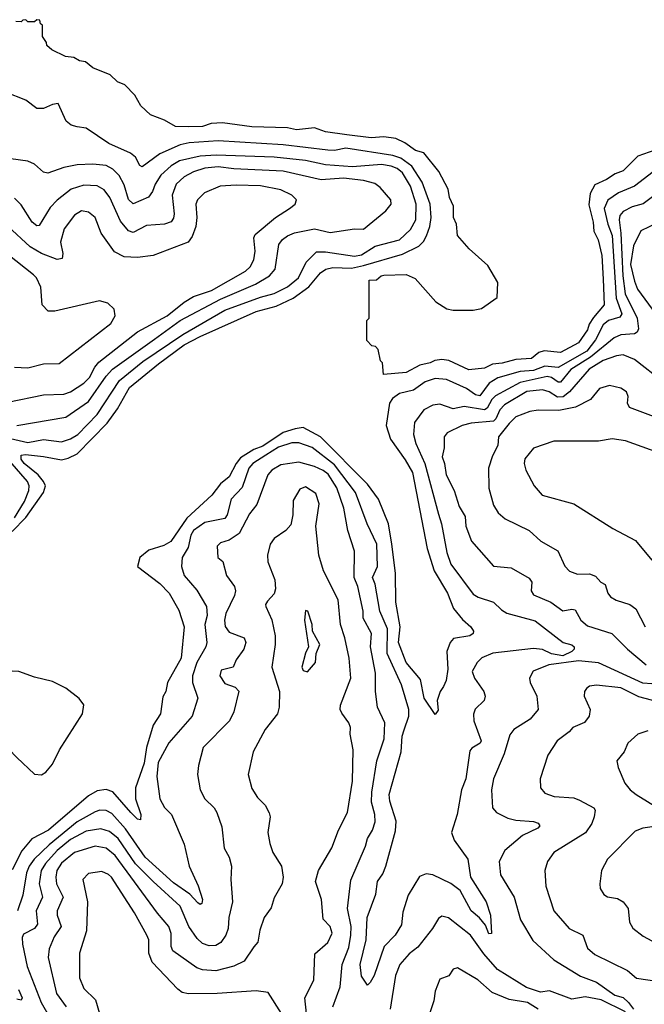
# Model space of a CAD drawing. Extents: x 1246230 to 1426786, y 660032 to 763141.
# Tile 266 of 566: x 1324778 to 1327569, y 750956 to 755360. Entities that reach past the tile are written whole.
import ezdxf

# ---------------------------------------------------------------- set-up
doc = ezdxf.new("R2010")
doc.units = 0

msp = doc.modelspace()

# ---------------------------------------------------------------- linework, layer by layer
at = {"layer": '0CON10XD'}
for points in [[(1327642.5, 754785), (1327540.5, 754749.5), (1327475, 754684.3), (1327438.8, 754671.2), (1327400, 754645), (1327348.8, 754621.2), (1327327.5, 754582.5), (1327321.7, 754531.7), (1327341.2, 754455), (1327343.6, 754413.6), (1327363.3, 754375), (1327380, 754305), (1327385, 754200), (1327390, 754085), (1327342.3, 754027.7), (1327322.3, 753997.7), (1327315, 753973.3), (1327275, 753914.3), (1327195, 753871.2), (1327121.7, 753878.3), (1327098.3, 753871.7), (1327065, 753844.4), (1326995, 753840), (1326935, 753823.3), (1326890.8, 753819.2), (1326855, 753800.8), (1326785, 753794.4), (1326696.2, 753836.2), (1326665, 753840), (1326633.6, 753836.4), (1326612.5, 753825), (1326565.6, 753814.4), (1326505, 753782.5), (1326403.3, 753773.3), (1326400, 753825), (1326390, 753835), (1326380, 753885), (1326368.3, 753898.3), (1326351.7, 753901.7), (1326330, 753925), (1326330, 754015), (1326340, 754025), (1326340, 754195), (1326373.3, 754196.7), (1326394, 754215), (1326405, 754217.1), (1326505, 754220), (1326545, 754202.5), (1326637.7, 754097.7), (1326687.1, 754067.1), (1326715, 754061.2), (1326805, 754061.2), (1326842.3, 754067.7), (1326912.3, 754117.7), (1326914.2, 754184.2), (1326870, 754260), (1326787.5, 754335), (1326734, 754395), (1326730, 754445), (1326716.7, 754475), (1326716.4, 754526.4), (1326698.8, 754565), (1326692.5, 754602.5), (1326650.7, 754680.7), (1326583.9, 754763.9), (1326547.5, 754775), (1326499.5, 754809.5), (1326459.3, 754829.3), (1326405, 754836.7), (1326348.3, 754831.7), (1326240, 754845), (1326145, 754858.8), (1326095, 754876.7), (1326015, 754867.5), (1325975, 754876.7), (1325815, 754881.4), (1325685, 754898.8), (1325633.6, 754896.4), (1325595, 754881.9), (1325531.2, 754881.2), (1325475, 754882), (1325425, 754910), (1325362.5, 754935), (1325320, 754975), (1325292.7, 755022.7), (1325248.8, 755068.8), (1325215, 755082), (1325182.9, 755112.9), (1325105, 755144), (1325072, 755172), (1325045, 755176.7), (1325020.7, 755190.7), (1324982.5, 755195), (1324922.5, 755225), (1324900, 755245), (1324898.3, 755258.3), (1324880, 755285), (1324880, 755335), (1324871.7, 755341.7), (1324868.3, 755358.3), (1324855, 755360), (1324845, 755350), (1324815, 755350), (1324805, 755360), (1324791.7, 755358.3), (1324785, 755350), (1324761.7, 755351.7)], [(1324745, 753070.7), (1324805, 753134.3), (1324885.2, 753245), (1324893.5, 753275), (1324884.9, 753295), (1324861.4, 753325), (1324798.6, 753375), (1324784.2, 753395), (1324785, 753412.9), (1324804, 753416), (1324885, 753406.9), (1324965, 753392.2), (1324995, 753398.7), (1325035, 753417.7), (1325169.1, 753555), (1325215, 753618.9), (1325268.9, 753715), (1325398.4, 753821.6), (1325513.7, 753906.3), (1325585, 753943.1), (1325834.9, 754055.1), (1325925, 754079.2), (1325999.8, 754115), (1326070.7, 754165), (1326121.8, 754228.2), (1326146, 754244), (1326177.7, 754252.3), (1326260.8, 754249.2), (1326315, 754260.8), (1326489.2, 754310.8), (1326562.6, 754347.4), (1326582.5, 754367.5), (1326596, 754394), (1326610.7, 754435), (1326616.6, 754475), (1326611.8, 754535), (1326576.6, 754633.4), (1326531.1, 754705), (1326480.9, 754740.9), (1326445, 754752.3), (1326235.9, 754785.9), (1326185, 754775.2), (1326155, 754775.8), (1325955, 754799.9), (1325665, 754817.5), (1325535, 754808.6), (1325495, 754800.6), (1325405, 754760.2), (1325325, 754702.2), (1325315, 754708.6), (1325295.3, 754745.3), (1325272.9, 754762.9), (1325177, 754807), (1325075, 754874.3), (1325035, 754881.5), (1325007.6, 754887.6), (1324986.6, 754906.6), (1324950, 754985), (1324925, 754980.8), (1324885, 754962.9), (1324855, 754962.5), (1324805, 755000.8), (1324715, 755035.6)], [(1324718.2, 753491.8), (1324815, 753469.3), (1324885, 753481.9), (1324965, 753471.4), (1325005, 753484.8), (1325037.4, 753505), (1325125.1, 753594.9), (1325223.7, 753746.3), (1325328.8, 753831.2), (1325507.9, 753952.1), (1325695, 754060.9), (1325855, 754119.3), (1325915, 754135.2), (1325975, 754164.8), (1326023.4, 754205), (1326058.3, 754275), (1326105, 754322.4), (1326145, 754322.1), (1326275, 754301.9), (1326305, 754309.1), (1326366.7, 754346.7), (1326475.5, 754375), (1326525, 754421.6), (1326548.1, 754465), (1326550.6, 754535), (1326525, 754616), (1326488.4, 754675), (1326465, 754694.5), (1326438.9, 754705), (1326395, 754712.6), (1326265, 754701.6), (1326145, 754710.8), (1326055, 754730), (1325915, 754745.7), (1325655.9, 754754.1), (1325585, 754750), (1325491.9, 754728.1), (1325455, 754706.5), (1325408.9, 754665), (1325383.3, 754625), (1325371.5, 754591.5), (1325354.4, 754565.6), (1325285, 754536.7), (1325265, 754555.4), (1325245, 754621.1), (1325222.6, 754662.6), (1325195, 754692.2), (1325165, 754707.2), (1325105, 754714.3), (1325035, 754711.4), (1324975, 754698.7), (1324903.6, 754673.6), (1324885, 754678.1), (1324845, 754714.3), (1324815, 754727.8), (1324695, 754743.3)], [(1327629.1, 754695), (1327525, 754615.7), (1327453.9, 754586.1), (1327406.5, 754553.5), (1327390.6, 754515), (1327406.2, 754445), (1327425.1, 754395.1), (1327443.3, 754115), (1327468.9, 754045), (1327459.7, 754030.3), (1327410, 754015), (1327385, 753995.5), (1327351.4, 753928.6), (1327311.9, 753878.1), (1327185, 753803.8), (1327125, 753810.4), (1327075, 753791.5), (1327015, 753786.7), (1326915, 753758.9), (1326876.3, 753733.7), (1326835, 753678.5), (1326815, 753682.3), (1326775, 753710.8), (1326685, 753751.4), (1326634.4, 753755.6), (1326589.6, 753740.4), (1326537.3, 753702.7), (1326475, 753688.6), (1326444.8, 753665.2), (1326430.9, 753645), (1326415.7, 753545), (1326435, 753484.5), (1326501.2, 753391.2), (1326533.3, 753335), (1326599, 752995), (1326629.7, 752895), (1326690.5, 752795), (1326717.2, 752727.2), (1326757, 752677), (1326794.7, 752644.7), (1326806.4, 752625), (1326804.4, 752615), (1326789.2, 752605), (1326716.9, 752593.1), (1326701.9, 752575), (1326686.4, 752535), (1326690.8, 752455), (1326684.4, 752405), (1326671.7, 752378.3), (1326657.1, 752355), (1326644.2, 752315), (1326648.3, 752271.7), (1326635, 752252.5), (1326585.3, 752325), (1326569.5, 752409.5), (1326505.8, 752485.8), (1326470.6, 752575), (1326478.9, 752645), (1326458.7, 752755), (1326458.1, 752885), (1326440.6, 753015), (1326426.4, 753105), (1326381, 753215), (1326332.6, 753282.6), (1326122.6, 753495), (1326045, 753535.7), (1326009.5, 753530.5), (1325955, 753514.1), (1325865, 753452.3), (1325825, 753437.8), (1325765, 753400.7), (1325745.1, 753375), (1325715, 753315.3), (1325675, 753284.7), (1325636.7, 753233.3), (1325525, 753131), (1325453.2, 753026.8), (1325421.6, 753008.4), (1325355, 752988.3), (1325314.6, 752955), (1325304.2, 752915), (1325405, 752838.8), (1325445.9, 752795), (1325489.4, 752719.4), (1325513.8, 752645), (1325499.7, 752505), (1325439.2, 752395), (1325430.8, 752355), (1325417.9, 752332.1), (1325407.5, 752255), (1325374, 752205), (1325344.5, 752105), (1325335.1, 752035), (1325295.3, 751925), (1325296, 751875), (1325319.7, 751805), (1325318, 751782), (1325305, 751783.8), (1325274.3, 751814.3), (1325195, 751906.9), (1325165, 751917.8), (1325125, 751911.6), (1325085, 751889.5), (1324907.3, 751735), (1324832.8, 751697.2), (1324787.4, 751642.6), (1324745, 751557.5)], [(1324765, 753545.7), (1324985, 753582.5), (1325085, 753652.6), (1325164, 753765), (1325193.6, 753796.4), (1325381.2, 753931.2), (1325495.3, 754015), (1325675, 754110), (1325832.6, 754177.4), (1325894.4, 754215), (1325920, 754245), (1325936.8, 754355), (1325952.7, 754377.3), (1325975, 754393.3), (1326006.1, 754406.1), (1326095, 754425.3), (1326165, 754407.8), (1326275, 754425.3), (1326315, 754423.2), (1326414.4, 754505), (1326437.7, 754535), (1326436.2, 754555), (1326389.1, 754609.1), (1326365, 754627.7), (1326315, 754641.2), (1326225, 754650.9), (1326125, 754643.7), (1325955, 754682), (1325735, 754692.9), (1325665, 754701.9), (1325605, 754696.6), (1325555, 754680), (1325512.6, 754657.4), (1325477.3, 754625), (1325459.6, 754575), (1325468, 754492), (1325465, 754472), (1325455, 754456.7), (1325425, 754445.3), (1325345, 754440), (1325285, 754408.2), (1325264.6, 754415), (1325229.4, 754459.4), (1325181.7, 754565), (1325155, 754599.3), (1325125, 754617.5), (1325065, 754620), (1325007.8, 754602.2), (1324945, 754553.3), (1324915, 754520), (1324865, 754438.9), (1324855, 754438.2), (1324834.5, 754454.5), (1324785, 754531.8), (1324755, 754561.5)], [(1327752.3, 754677.7), (1327565, 754535.9), (1327515, 754523), (1327475, 754502.2), (1327459.5, 754485), (1327456.4, 754465), (1327465.1, 754405), (1327472.9, 754215), (1327484.3, 754134.3), (1327537.9, 754025), (1327542.8, 753977.2), (1327537.4, 753962.6), (1327525, 753955.4), (1327465, 753950.5), (1327435, 753937.2), (1327329.5, 753850.5), (1327240.4, 753795), (1327195, 753739.2), (1327185, 753738.9), (1327155, 753760.5), (1327135, 753763.9), (1327015, 753737.6), (1326905, 753678.1), (1326888.6, 753661.4), (1326867.9, 753622.1), (1326855, 753614.5), (1326765, 753630.4), (1326715, 753620.2), (1326655, 753640.5), (1326625, 753635.4), (1326583.6, 753615), (1326542.2, 753557.8), (1326538.1, 753505), (1326548.4, 753465), (1326589.1, 753375), (1326649.1, 753149.1), (1326663.3, 753105), (1326687.1, 752977.1), (1326704.4, 752924.4), (1326805, 752790.9), (1326826.7, 752776.7), (1326895, 752754.5), (1326930.7, 752720.7), (1326955.8, 752705.8), (1327081, 752671), (1327206.5, 752575), (1327245, 752564.1), (1327255.9, 752555), (1327256.6, 752545), (1327245.3, 752535), (1327205, 752514.6), (1327155, 752524.3), (1327115, 752543.8), (1327075, 752547.3), (1326892.6, 752527.4), (1326844.1, 752505.9), (1326821.8, 752485), (1326800, 752445), (1326810.5, 752415), (1326851.9, 752355), (1326858.9, 752335), (1326853.1, 752315), (1326813.7, 752276.3), (1326806, 752254), (1326808.2, 752225), (1326840, 752135), (1326835.7, 752124.3), (1326798, 752102), (1326790.4, 752089.6), (1326771.4, 751965), (1326752.2, 751915), (1326732.6, 751805), (1326707.1, 751725), (1326720.1, 751690.1), (1326781.4, 751605), (1326792.8, 751525), (1326862.2, 751415), (1326882.2, 751355), (1326886.4, 751273.6), (1326875, 751271.5), (1326859.9, 751309.9), (1326833.3, 751343.3), (1326795.3, 751375), (1326746.7, 751465), (1326705, 751497.4), (1326625, 751535.5), (1326595, 751540.4), (1326565, 751528.2), (1326514.3, 751445), (1326490.8, 751369.2), (1326485, 751312.5), (1326456.8, 751265), (1326406.7, 751215), (1326362.5, 751085), (1326345, 751053.3), (1326332.5, 751042.5), (1326305, 751082.5), (1326299.7, 751135), (1326326.7, 751245), (1326330.7, 751345), (1326370.4, 751449.6), (1326376.7, 751505), (1326400.6, 751539.4), (1326415, 751574.3), (1326457.9, 751732.1), (1326461.3, 751775), (1326432.5, 751865), (1326429.8, 751895), (1326482.8, 752085), (1326486.9, 752155), (1326495.7, 752184.3), (1326517.2, 752245), (1326517.3, 752275), (1326484.1, 752385), (1326420.3, 752525), (1326421.9, 752635), (1326387.4, 752715), (1326366.5, 752835), (1326354.8, 752865), (1326376.7, 752915), (1326373.5, 753015), (1326331.5, 753105), (1326279.2, 753245), (1326185, 753368.6), (1326085, 753446.6), (1326025, 753467.2), (1325995, 753467.3), (1325935, 753447.8), (1325878.3, 753411.7), (1325819.4, 753375), (1325801.7, 753355), (1325772, 753268), (1325722.7, 753215), (1325704.8, 753145), (1325695, 753129.2), (1325605, 753111.2), (1325554.2, 753075), (1325543.4, 753055), (1325530.5, 752999.5), (1325504.6, 752955), (1325500.9, 752915), (1325513.1, 752875), (1325569.1, 752809.1), (1325612.5, 752735), (1325616.1, 752695), (1325605.2, 752655), (1325614.8, 752575), (1325609.3, 752555), (1325569.7, 752485), (1325550.5, 752425), (1325550.8, 752395), (1325574.7, 752325), (1325548.7, 752245), (1325444.5, 752125.5), (1325397.3, 752037.3)], [(1324725, 753649.3), (1324885, 753682.8), (1324976.2, 753685), (1325005, 753696), (1325065, 753734.1), (1325090.5, 753759.5), (1325113.5, 753806.5), (1325131.9, 753828.1), (1325305, 753964.3), (1325437.9, 754035), (1325513.4, 754096.6), (1325555, 754122.6), (1325635, 754148.5), (1325787.2, 754235), (1325808.4, 754255), (1325825, 754285.7), (1325829.8, 754325), (1325824.8, 754385), (1325830.3, 754399.7), (1325921.9, 754475), (1325983.6, 754515), (1326009.4, 754535), (1326015.7, 754555), (1325994, 754575), (1325945, 754599.3), (1325855, 754616.7), (1325745, 754620.5), (1325674.3, 754615), (1325603.8, 754586.2), (1325572.9, 754555), (1325565.6, 754534.4), (1325570, 754475), (1325565.8, 754435), (1325549.4, 754390.6), (1325530.5, 754365), (1325374.2, 754305.8), (1325304.1, 754295.9), (1325245, 754299.4), (1325201.4, 754321.4), (1325142.5, 754405), (1325115, 754475.6), (1325085, 754499.5), (1325055, 754504.5), (1325023.5, 754486.5), (1324977.5, 754425), (1324960.9, 754365), (1324970.4, 754315), (1324968.2, 754291.8), (1324945, 754288.2), (1324875.4, 754314.6), (1324825, 754343.8), (1324725, 754437.3)], [(1327628.5, 754451.5), (1327554.4, 754415.6), (1327521.7, 754348.3), (1327507.1, 754265), (1327525, 754190), (1327539.5, 754155), (1327605.3, 754065)], [(1324755, 753806.5), (1324815, 753802.7), (1324885, 753821.1), (1324955, 753823.1), (1325185, 754001.9), (1325204.2, 754035), (1325200, 754065), (1325172.1, 754092.1), (1325135, 754102.5), (1324935, 754056), (1324905, 754056.2), (1324878.6, 754085), (1324873.4, 754163.4), (1324853.1, 754205), (1324839.6, 754219.6), (1324725, 754309.3)], [(1327655, 753739.5), (1327525, 753840.3), (1327475, 753860.5), (1327445, 753856.9), (1327385, 753835.8), (1327322.6, 753797.4), (1327235.2, 753695), (1327206.5, 753673.5), (1327181.9, 753671.9), (1327145, 753696.3), (1327115, 753704.2), (1327045, 753696.6), (1326945, 753637.5), (1326923.1, 753615), (1326906.2, 753575), (1326895.2, 753564.8), (1326795, 753554.8), (1326755.8, 753545), (1326688.1, 753511.9), (1326675.8, 753494.2), (1326674.4, 753445), (1326665.4, 753405), (1326677.3, 753375), (1326684.2, 753325), (1326720.4, 753255), (1326742.5, 753182.5), (1326768.7, 753138.7), (1326771.9, 753095), (1326797.3, 753027.3), (1326895.3, 752915.3), (1326975, 752909.2), (1327055, 752862.9), (1327066.2, 752845), (1327064.3, 752805), (1327075, 752787.5), (1327152.2, 752755), (1327205, 752716.2), (1327245, 752723.6), (1327260.6, 752720.6), (1327285.4, 752675), (1327315, 752649.6), (1327425, 752615.5), (1327494.8, 752544.8), (1327577.3, 752475)], [(1327635, 753575.9), (1327504, 753625), (1327493.8, 753645), (1327498, 753675), (1327489.2, 753695), (1327465, 753711.9), (1327414.5, 753724.5), (1327369.8, 753710.2), (1327328.5, 753661.5), (1327262.2, 753627.8), (1327187.8, 753612.2), (1327095, 753614.1), (1327057.6, 753607.6), (1326995, 753583.8), (1326966.2, 753553.8), (1326918.6, 753495), (1326915.6, 753455), (1326890.8, 753409.2), (1326873.7, 753355), (1326875.3, 753265), (1326895, 753189.2), (1326916.2, 753155), (1326947.7, 753127.7), (1327055, 753075.4), (1327107.3, 753027.3), (1327182.5, 752985), (1327215, 752916.2), (1327235, 752894.3), (1327270.7, 752880.7), (1327325, 752881.8), (1327351.4, 752871.4), (1327375, 752843.8), (1327395, 752833.8), (1327407.1, 752795), (1327418.7, 752778.7), (1327443.8, 752763.8), (1327505, 752744.5), (1327532.2, 752725), (1327572.7, 752645)], [(1327635, 753422.9), (1327485, 753476.7), (1327425.4, 753485.4), (1327365.4, 753474.6), (1327165, 753475.6), (1327075, 753444.4), (1327035, 753396.2), (1327033.1, 753375), (1327040, 753345), (1327077.1, 753275), (1327113.6, 753233.6), (1327255, 753194.2), (1327428.8, 753085), (1327530.3, 753030.3), (1327602.9, 752942.9)], [(1324755, 753132.7), (1324799.4, 753205), (1324819.6, 753255), (1324820.2, 753275), (1324812.6, 753295), (1324734.2, 753385)], [(1326178.2, 750945), (1326209.8, 751035), (1326220, 751135), (1326248.9, 751211.1), (1326258.1, 751265), (1326259, 751305), (1326243.4, 751385), (1326257.8, 751512.2), (1326323.9, 751663.9), (1326332.2, 751697.8), (1326355, 751736), (1326366.8, 751773.2), (1326365.6, 751805), (1326350.5, 751860.5), (1326352, 751905), (1326374.2, 752045), (1326406.9, 752143.1), (1326409.2, 752215), (1326376.8, 752285), (1326368.4, 752355), (1326367.6, 752437.6), (1326345.9, 752555), (1326349.6, 752615), (1326313.4, 752683.4), (1326313, 752715), (1326288.7, 752825), (1326272.6, 752865), (1326275, 752983.3), (1326245.3, 753075), (1326226.2, 753175), (1326196.1, 753266.1), (1326156.9, 753326.9), (1326135, 753344.2), (1326095, 753362.2), (1326025, 753381.7), (1325945, 753369.5), (1325905, 753344.7), (1325887.1, 753325), (1325837.6, 753192.4), (1325805, 753149.4), (1325758.5, 753061.5), (1325715, 753032.5), (1325675, 753020), (1325660.6, 753005), (1325664, 752955), (1325686.3, 752936.3), (1325702.5, 752875), (1325737.5, 752825), (1325742.8, 752805), (1325738.6, 752785), (1325699.5, 752705), (1325693.2, 752675), (1325696.1, 752646.1), (1325715, 752620.3), (1325780.6, 752595), (1325789.2, 752575), (1325780.3, 752545), (1325745, 752497.8), (1325732.7, 752465), (1325678.9, 752451.1), (1325672.7, 752425), (1325695, 752391.8), (1325740.8, 752375), (1325757.3, 752357.3), (1325734.5, 752265), (1325715.4, 752225), (1325598.7, 752105), (1325577.3, 752025), (1325573.5, 751985), (1325585, 751916), (1325606, 751875), (1325647.8, 751835), (1325658.9, 751815), (1325680.9, 751750.9), (1325692.5, 751655), (1325713.6, 751615), (1325724.5, 751575), (1325721.4, 751515), (1325728.5, 751415), (1325712.7, 751345), (1325709.2, 751295), (1325699.1, 751265), (1325676.9, 751233.1), (1325655, 751219.1), (1325625, 751218.4), (1325595, 751227.8), (1325571, 751251), (1325533.8, 751303.8), (1325495.2, 751395), (1325375, 751505.6), (1325295.3, 751585.3), (1325218, 751698), (1325179.3, 751729.3), (1325140.7, 751740.7), (1325075, 751731.4), (1325005, 751693.9), (1324946.2, 751645), (1324893.9, 751586.1), (1324874.5, 751555.5), (1324865.2, 751495.2), (1324880.7, 751435), (1324852.1, 751375), (1324858.4, 751315), (1324845, 751296), (1324795, 751270.9), (1324788.6, 751255), (1324790.4, 751225), (1324811.2, 751125), (1324874.9, 750964.9), (1324914, 750895)], [(1326066.6, 750845), (1326052.1, 750985), (1326092.5, 751065), (1326097.5, 751182.5), (1326155, 751233.3), (1326173.9, 751275), (1326165, 751304.4), (1326135, 751338), (1326126.9, 751425), (1326100, 751505), (1326113.3, 751555), (1326173.6, 751656.4), (1326202.9, 751735), (1326243.8, 751815), (1326266, 751954), (1326268.4, 752095), (1326254.6, 752165), (1326257.1, 752195), (1326249.5, 752215), (1326218.2, 752258.2), (1326210.5, 752275), (1326211.5, 752295), (1326258.3, 752415), (1326250.8, 752505), (1326231.3, 752595), (1326211.1, 752655), (1326200.8, 752765), (1326136.2, 752895), (1326114.7, 752964.7), (1326102.2, 753095), (1326116.8, 753195), (1326101.5, 753241.5), (1326055, 753270.9), (1326029.9, 753260.1), (1326000.5, 753209.5), (1325998.9, 753145), (1325989.8, 753100.2), (1325967.5, 753075), (1325915, 753039.2), (1325898.1, 753015), (1325885.5, 752965), (1325886.7, 752935), (1325917.7, 752855), (1325921.1, 752815), (1325915, 752792.9), (1325885, 752759.4)], [(1325885, 752759.4), (1325876.9, 752745), (1325878.6, 752735), (1325905, 752676.2), (1325920, 752605), (1325920, 752565), (1325905.4, 752465), (1325938.8, 752355), (1325938.1, 752285), (1325930.5, 752255), (1325874.5, 752185), (1325821.1, 752085), (1325798.9, 751985), (1325815, 751922), (1325841.5, 751881.5), (1325875, 751847.1), (1325893, 751813), (1325897.8, 751795), (1325887.5, 751725), (1325895.4, 751675.4), (1325908.9, 751635), (1325947.5, 751575), (1325955.7, 751525), (1325951.4, 751495), (1325915, 751432), (1325902.5, 751387.5), (1325870, 751345), (1325851.4, 751288.6), (1325841.8, 751235), (1325825, 751213.6), (1325780.9, 751149.1), (1325735, 751126.5), (1325655, 751106.2), (1325595, 751110), (1325569.6, 751119.6), (1325462.9, 751195), (1325455.3, 751215), (1325455, 751273.3), (1325444.7, 751305), (1325393.8, 751363.8), (1325205, 751622.6), (1325164.5, 751655), (1325115, 751664.4), (1325022.7, 751635), (1324965, 751588.3), (1324944.4, 751555), (1324939.1, 751525), (1324942.2, 751495), (1324972, 751435), (1324945.8, 751374.2), (1324946.3, 751355), (1324963.4, 751305), (1324932.3, 751257.7), (1324909.6, 751205), (1324905.3, 751165.3), (1324942.4, 751005), (1324986.6, 750945)], [(1326065, 752443.3), (1326100.8, 752485), (1326103.8, 752525), (1326118.8, 752565), (1326087.1, 752625), (1326085.5, 752655), (1326065.8, 752715), (1326055, 752717.5), (1326051.4, 752675), (1326068.8, 752555), (1326055, 752527.5), (1326039.5, 752465), (1326045, 752449.2), (1326065, 752443.3)], [(1327643.9, 752386.1), (1327562.6, 752392.6), (1327365, 752483.3), (1327275, 752493), (1327142.5, 752475), (1327073.1, 752446.9), (1327057.1, 752415), (1327060, 752395), (1327088.5, 752335), (1327094.4, 752275), (1327058.8, 752231.2), (1326986, 752185), (1326967.9, 752162.1), (1326943.5, 752076.5), (1326896.1, 751965), (1326887.1, 751915), (1326890.5, 751835), (1326909.2, 751815), (1326958.9, 751788.9), (1326995, 751780.4), (1327075, 751774.6), (1327095, 751767.3), (1327102.2, 751755), (1327094.3, 751745), (1327025, 751711.8), (1326945.5, 751645), (1326921.5, 751595), (1326926.8, 751535), (1326988.4, 751435), (1327016.8, 751335), (1327072, 751242), (1327165, 751155.5), (1327285, 751083.1), (1327355.6, 751055), (1327437.3, 750997.3), (1327475, 750986.5), (1327499.1, 750965), (1327520.5, 750935)], [(1324875, 751982.5), (1324895.6, 751995), (1324925, 752030.6), (1324955.7, 752094.3), (1325058.7, 752255), (1325065, 752296), (1325043.8, 752323.8), (1324985, 752370), (1324925, 752399.7), (1324845, 752419.8), (1324775, 752445.6), (1324745, 752445.7), (1324685, 752425.1), (1324665, 752412.8), (1324643.6, 752385), (1324635.1, 752355), (1324603.9, 752305), (1324595.6, 752255), (1324653.5, 752175), (1324765, 752060.4), (1324845, 751985.5), (1324875, 751982.5)], [(1327715, 752287.6), (1327545, 752330.9), (1327465, 752372.1), (1327355.5, 752384.5), (1327325, 752379.4), (1327311.1, 752368.9), (1327301.9, 752355), (1327300, 752335), (1327327.1, 752275), (1327323.5, 752245), (1327302.9, 752217.1), (1327250, 752195), (1327234, 752175), (1327180.6, 752135), (1327138.8, 752071.2), (1327104.4, 751965), (1327106, 751925), (1327125, 751900.8), (1327166.2, 751886.2), (1327255, 751879.5), (1327279.4, 751869.4), (1327344.2, 751835), (1327349.2, 751825), (1327345.4, 751795), (1327334.6, 751765), (1327306.3, 751723.7), (1327165.6, 751635), (1327137.5, 751595), (1327125.6, 751555), (1327130, 751485), (1327164.5, 751375), (1327234.3, 751295), (1327294, 751265), (1327315, 751207.5), (1327348.8, 751178.8), (1327495, 751107.7), (1327535, 751074), (1327646.6, 751056.6)], [(1327585, 752179.1), (1327541.2, 752165), (1327495.6, 752124.4), (1327478.8, 752085), (1327446, 752045), (1327451.9, 752015), (1327481.9, 751945), (1327505.7, 751915), (1327533.1, 751895), (1327635, 751832)], [(1325397.3, 752037.3), (1325390.7, 751975), (1325404.6, 751875), (1325425, 751836.9), (1325457.1, 751805), (1325512.9, 751672.9), (1325535.3, 751575), (1325576.5, 751486.5), (1325594.5, 751425), (1325592.4, 751407.6), (1325585, 751403.6), (1325575, 751409.6), (1325538.9, 751448.9), (1325465, 751499.8), (1325338.3, 751615), (1325251.1, 751741.1), (1325189.6, 751809.6), (1325165, 751822.8), (1325135.6, 751824.4), (1325115, 751817.8), (1325035, 751772.7), (1324910, 751670), (1324843.3, 751605), (1324821, 751575), (1324808.2, 751545), (1324792.9, 751445), (1324768.1, 751375)], [(1327635, 751754.5), (1327563.3, 751745), (1327528.5, 751731.5), (1327404.4, 751605), (1327378.6, 751555), (1327371.4, 751495), (1327372.5, 751475), (1327388.3, 751448.3), (1327405, 751437.5), (1327449.2, 751429.2), (1327475, 751415.5), (1327497.5, 751385), (1327503.6, 751323.6), (1327517.6, 751297.6), (1327565, 751261.1), (1327645, 751217.5)], [(1325948.1, 750915), (1325889.2, 751009.2), (1325835, 751016.8), (1325660, 751005), (1325532.8, 751002.8), (1325505, 751009.6), (1325485, 751024.5), (1325370, 751145), (1325355.2, 751185), (1325355.3, 751245), (1325347.1, 751265), (1325291.6, 751365), (1325188.5, 751525), (1325175, 751537.5), (1325145, 751550.4), (1325085, 751541.9), (1325060, 751515), (1325081.8, 751415), (1325077.1, 751285), (1325045.3, 751184.7), (1325046.1, 751075), (1325065, 751026.9), (1325116.3, 750976.3), (1325145, 750880)], [(1327485, 750923.2), (1327376.5, 750976.5), (1327305, 750990.2), (1327245, 750979.8), (1327146.2, 751016.2), (1327105, 751010.9), (1327042.4, 751032.4), (1326912.9, 751112.9), (1326852.7, 751182.7), (1326793.3, 751265), (1326695, 751343.1), (1326665, 751350.8), (1326649.7, 751340.3), (1326623.5, 751295), (1326558, 751212), (1326518.3, 751181.7), (1326476.4, 751135), (1326458.2, 751085), (1326434.2, 750935)], [(1327095, 750934.6), (1327047.1, 750965), (1326965, 750978.7), (1326889.8, 751009.7), (1326825, 751066.1), (1326735, 751120), (1326715.6, 751114.4), (1326695.5, 751084.5), (1326655, 751069.2), (1326634.6, 751015.4), (1326628.6, 750971.4), (1326579.6, 750825)], [(1324772.3, 751022.3), (1324788.8, 750985), (1324785, 750974.4), (1324765, 750978.8)]]:
    msp.add_lwpolyline(points, dxfattribs=at)

doc.saveas('drawing.dxf')
